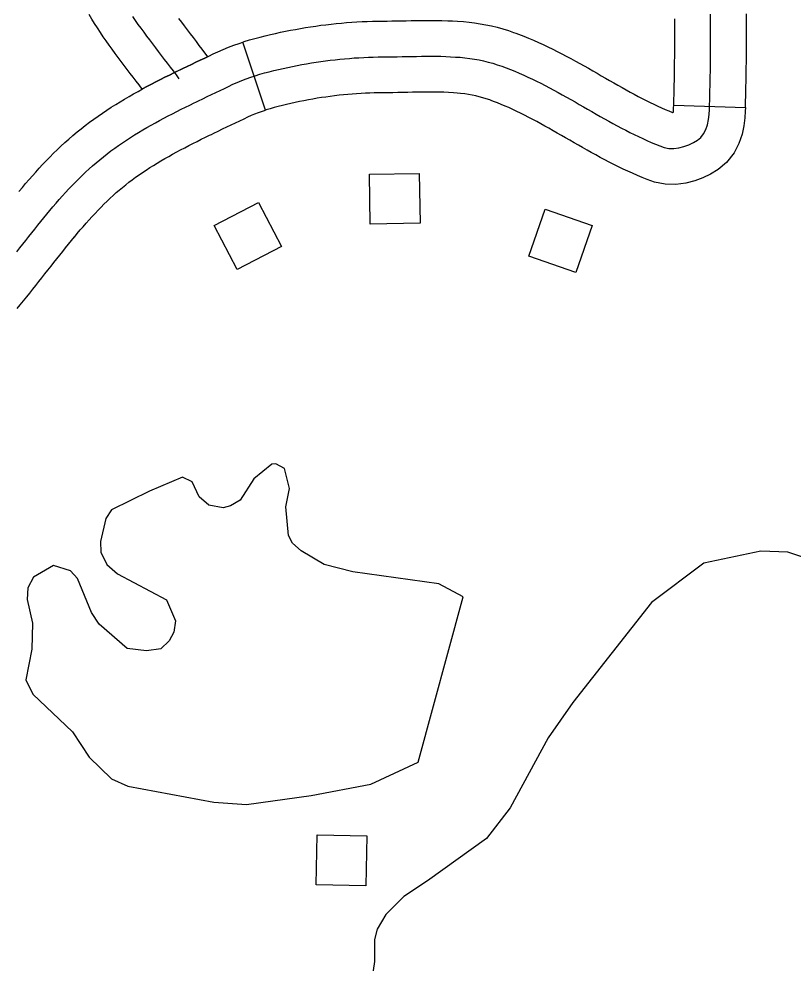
# Model space of a CAD drawing. Extents: x -19 to 366, y -4 to 359.
# Drawn here: x 138.6191 to 138.9258, y 196.2978 to 196.672 of the extents above; entities that cross this region are included whole.
import ezdxf

# ---------------------------------------------------------------- set-up
doc = ezdxf.new("R2010")
doc.units = 0
for name, color, linetype in [('Level 31', 7, 'Continuous'), ('Level 35', 7, 'Continuous'), ('Level 56', 7, 'Continuous'), ('Level 60', 7, 'Continuous')]:
    doc.layers.add(name, color=color, linetype=linetype)

msp = doc.modelspace()

# ---------------------------------------------------------------- linework, layer by layer
at = {"layer": 'Level 31'}
for p, q in [((138.81595, 196.66635), (138.81595, 196.66635)), ((138.71677, 196.63585), (138.70783, 196.66281)), ((138.87856, 196.63778), (138.90695, 196.63685))]:
    msp.add_line(p, q, dxfattribs=at)
for points in [[(138.66794, 196.64416), (138.66669, 196.64582), (138.66552, 196.64734), (138.66435, 196.64888), (138.66321, 196.65036), (138.66198, 196.65195), (138.66078, 196.65355), (138.65961, 196.65509), (138.6584, 196.6567), (138.65721, 196.65832), (138.65602, 196.65995), (138.65482, 196.66163), (138.65367, 196.66327), (138.65252, 196.66492), (138.65136, 196.66664), (138.65017, 196.66844), (138.64908, 196.67019), (138.64802, 196.67189), (138.64691, 196.67373)], [(138.68262, 196.64829), (138.68149, 196.64983), (138.68033, 196.65137), (138.67914, 196.6529), (138.67798, 196.65444), (138.6768, 196.65597), (138.67564, 196.6575), (138.67446, 196.65903), (138.67328, 196.66057), (138.67212, 196.6621), (138.67096, 196.66364), (138.6698, 196.66518), (138.66866, 196.66673), (138.66753, 196.66828), (138.66641, 196.66983), (138.66532, 196.67139), (138.66424, 196.67296)], [(138.6823, 196.67219), (138.68346, 196.67066), (138.68457, 196.66919), (138.68571, 196.66771), (138.68693, 196.66613), (138.68809, 196.6646), (138.68927, 196.66306), (138.69044, 196.66152), (138.69162, 196.65998), (138.69385, 196.65702), (138.6927, 196.65647), (138.69096, 196.65565), (138.68924, 196.65483), (138.68749, 196.65399), (138.68577, 196.65316), (138.68403, 196.65233), (138.68301, 196.65183), (138.68047, 196.6506), (138.67873, 196.64973), (138.67696, 196.64886), (138.67516, 196.64795), (138.67339, 196.64704), (138.67163, 196.64612), (138.66983, 196.64518), (138.66805, 196.64422), (138.66794, 196.64416)], [(138.70783, 196.66281), (138.70839, 196.663), (138.71048, 196.66365), (138.71257, 196.66425), (138.71465, 196.66481), (138.7167, 196.66532), (138.71874, 196.66581), (138.72076, 196.66626), (138.72275, 196.66669), (138.72474, 196.6671), (138.72671, 196.66748), (138.72868, 196.66785), (138.73065, 196.66821), (138.73266, 196.66855), (138.73468, 196.66887), (138.7367, 196.66917), (138.73871, 196.66945), (138.74073, 196.6697), (138.74278, 196.66994), (138.74481, 196.67016), (138.74685, 196.67036), (138.74892, 196.67053), (138.75096, 196.67068), (138.75299, 196.67081), (138.75505, 196.67092), (138.7571, 196.67101), (138.75914, 196.67107), (138.76119, 196.67111), (138.76317, 196.67113), (138.76505, 196.67114), (138.76685, 196.67117), (138.76871, 196.6712), (138.77061, 196.67124), (138.77251, 196.67128), (138.77445, 196.67133), (138.77644, 196.67136), (138.77842, 196.6714), (138.78046, 196.67142), (138.7825, 196.67142), (138.78441, 196.67141), (138.78668, 196.67142), (138.78904, 196.67129), (138.79095, 196.67119), (138.79285, 196.67108), (138.7952, 196.67095), (138.79755, 196.67066), (138.79963, 196.6704), (138.80184, 196.67007), (138.8041, 196.66967), (138.80634, 196.6692), (138.80855, 196.66867), (138.81083, 196.66805), (138.81302, 196.66737), (138.8151, 196.66666), (138.81595, 196.66635)], [(138.86456, 196.62534), (138.86627, 196.62455), (138.86795, 196.62379), (138.86965, 196.62305), (138.87136, 196.62235), (138.87308, 196.62168), (138.87481, 196.62104), (138.87664, 196.62067), (138.87859, 196.62064), (138.88061, 196.6209), (138.88261, 196.62142), (138.88456, 196.62214), (138.88638, 196.62302), (138.88798, 196.624), (138.88932, 196.62506), (138.89039, 196.62645), (138.89124, 196.62816), (138.8919, 196.63007), (138.89233, 196.63209), (138.8926, 196.63413), (138.89271, 196.63606), (138.89277, 196.63795), (138.89281, 196.63984), (138.89287, 196.64173), (138.89291, 196.64361), (138.89295, 196.6455), (138.89299, 196.64739), (138.89303, 196.64928), (138.89306, 196.65117), (138.89308, 196.65306), (138.89312, 196.65496), (138.89313, 196.65685), (138.89314, 196.65874), (138.89316, 196.66063), (138.89315, 196.66253), (138.89316, 196.66442), (138.89318, 196.66632), (138.89317, 196.66821), (138.89316, 196.67011), (138.89317, 196.672), (138.89316, 196.6739)], [(138.87856, 196.63778), (138.87857, 196.63833), (138.87861, 196.64021), (138.87867, 196.6421), (138.87871, 196.6439), (138.87875, 196.64579), (138.87879, 196.64768), (138.87882, 196.64957), (138.87886, 196.65137), (138.87887, 196.65326), (138.87891, 196.65515), (138.87893, 196.65696), (138.87894, 196.65885), (138.87895, 196.66065), (138.87894, 196.66255), (138.87896, 196.66453), (138.87897, 196.66633), (138.87896, 196.66814), (138.87895, 196.67012), (138.87897, 196.67202)], [(138.90695, 196.63686), (138.90697, 196.63758), (138.90701, 196.63946), (138.90707, 196.64135), (138.90711, 196.64333), (138.90715, 196.64522), (138.90719, 196.64711), (138.90723, 196.649), (138.90727, 196.65098), (138.90728, 196.65287), (138.90732, 196.65476), (138.90733, 196.65674), (138.90735, 196.65864), (138.90736, 196.66062), (138.90735, 196.66251), (138.90737, 196.66432), (138.90738, 196.6663), (138.90737, 196.66828), (138.90736, 196.67009), (138.90738, 196.67198), (138.90737, 196.67397)], [(138.81595, 196.66635), (138.8171, 196.66593), (138.8191, 196.66517), (138.82103, 196.66438), (138.82297, 196.66358), (138.82494, 196.66271), (138.8268, 196.66185), (138.82867, 196.66097), (138.83058, 196.66003), (138.83238, 196.65912), (138.83416, 196.65821), (138.83599, 196.65725), (138.8378, 196.65627), (138.83956, 196.65531), (138.84133, 196.65433), (138.84304, 196.65336), (138.84473, 196.65241), (138.84648, 196.65142), (138.84816, 196.65045), (138.84985, 196.64948), (138.85155, 196.6485), (138.85316, 196.64757), (138.85481, 196.64663), (138.85645, 196.6457), (138.85809, 196.64478), (138.85973, 196.64385), (138.86128, 196.64299), (138.86284, 196.64215), (138.86445, 196.6413), (138.86602, 196.64048), (138.86758, 196.63968), (138.86915, 196.63891), (138.87065, 196.63818), (138.8722, 196.63746), (138.8737, 196.63678), (138.87518, 196.63614), (138.87665, 196.63553), (138.87811, 196.63496), (138.87817, 196.63494), (138.87835, 196.63499), (138.87839, 196.63501), (138.87845, 196.63546), (138.87852, 196.63669), (138.87856, 196.63778)], [(138.6191, 196.60356), (138.61921, 196.6037), (138.62051, 196.60524), (138.62175, 196.60672), (138.62311, 196.6083), (138.62442, 196.60978), (138.62574, 196.61129), (138.62716, 196.61284), (138.6285, 196.61428), (138.6299, 196.61577), (138.63132, 196.61724), (138.63279, 196.61872), (138.63427, 196.62016), (138.63573, 196.62157), (138.63729, 196.62301), (138.63882, 196.62439), (138.64047, 196.62582), (138.64213, 196.62719), (138.6437, 196.62847), (138.64535, 196.62977), (138.64709, 196.63108), (138.64877, 196.6323), (138.65046, 196.6335), (138.6522, 196.6347), (138.65392, 196.63584), (138.65565, 196.63696), (138.65743, 196.63808), (138.65919, 196.63915), (138.66094, 196.64021), (138.66272, 196.64124), (138.66449, 196.64225), (138.66629, 196.64325), (138.66805, 196.64422), (138.66983, 196.64518), (138.67163, 196.64612), (138.67339, 196.64704), (138.67516, 196.64795), (138.67696, 196.64886), (138.67873, 196.64973), (138.68047, 196.6506), (138.6823, 196.65149), (138.68301, 196.65183), (138.68403, 196.65233), (138.68577, 196.65316), (138.68749, 196.65399), (138.68924, 196.65483), (138.69096, 196.65565), (138.6927, 196.65647), (138.69437, 196.65727), (138.6961, 196.6581), (138.69796, 196.65898), (138.70001, 196.6599), (138.70215, 196.66078), (138.70424, 196.66157), (138.70631, 196.66231), (138.70783, 196.66281)], [(138.68917, 196.63904), (138.6902, 196.63953), (138.69193, 196.64036), (138.69363, 196.64119), (138.69536, 196.64201), (138.69707, 196.64283), (138.69879, 196.64364), (138.7005, 196.64446), (138.7022, 196.64527), (138.70391, 196.64608), (138.70561, 196.64685), (138.70737, 196.64757), (138.70915, 196.64824), (138.71093, 196.64888), (138.71274, 196.64947), (138.71454, 196.65004), (138.71637, 196.65056), (138.71823, 196.65106), (138.72009, 196.65153), (138.72194, 196.65197), (138.7238, 196.65239), (138.72566, 196.65279), (138.72752, 196.65317), (138.72938, 196.65353), (138.73124, 196.65388), (138.7331, 196.65422), (138.73496, 196.65453), (138.73683, 196.65483), (138.73871, 196.65511), (138.74058, 196.65536), (138.74246, 196.6556), (138.74435, 196.65583), (138.74624, 196.65603), (138.74813, 196.65621), (138.75004, 196.65637), (138.75193, 196.65651), (138.75383, 196.65663), (138.75572, 196.65673), (138.75761, 196.65681), (138.7595, 196.65687), (138.7614, 196.65691), (138.76329, 196.65693), (138.76518, 196.65694), (138.76708, 196.65696), (138.769, 196.657), (138.77091, 196.65704), (138.77283, 196.65708), (138.77475, 196.65712), (138.77669, 196.65716), (138.77861, 196.65719), (138.78055, 196.65721), (138.78247, 196.65722), (138.78441, 196.6572), (138.78633, 196.65722), (138.78825, 196.65711), (138.79015, 196.657), (138.79204, 196.65689), (138.79394, 196.65679), (138.79582, 196.65656), (138.7977, 196.65633), (138.79955, 196.65605), (138.80141, 196.65572), (138.80322, 196.65534), (138.80504, 196.65491), (138.80685, 196.65441), (138.80862, 196.65386), (138.81039, 196.65326), (138.81214, 196.65262), (138.81389, 196.65196), (138.81561, 196.65125), (138.81736, 196.65052), (138.81909, 196.64976), (138.8208, 196.64897), (138.82253, 196.64816), (138.82423, 196.64732), (138.82592, 196.64647), (138.82763, 196.64559), (138.82933, 196.6447), (138.83102, 196.64379), (138.8327, 196.64287), (138.83439, 196.64194), (138.83605, 196.64099), (138.83774, 196.64004), (138.83943, 196.63909), (138.84109, 196.63813), (138.84278, 196.63716), (138.84444, 196.6362), (138.8461, 196.63524), (138.84779, 196.63429), (138.84945, 196.63333), (138.85114, 196.63239), (138.8528, 196.63146), (138.85446, 196.63053), (138.85615, 196.62962), (138.85783, 196.62873), (138.85952, 196.62785), (138.8612, 196.627), (138.86288, 196.62616), (138.86456, 196.62534)], [(138.80621, 196.63967), (138.80568, 196.63986), (138.80422, 196.64035), (138.80287, 196.64078), (138.80152, 196.64114), (138.8001, 196.64148), (138.79872, 196.64177), (138.79727, 196.64203), (138.79576, 196.64225), (138.79409, 196.64246), (138.79269, 196.64263), (138.79124, 196.64271), (138.78934, 196.64282), (138.78745, 196.64293), (138.78598, 196.64301), (138.78441, 196.643), (138.78244, 196.64301), (138.78064, 196.64301), (138.77879, 196.64299), (138.77694, 196.64296), (138.77504, 196.64292), (138.77315, 196.64288), (138.77122, 196.64284), (138.76928, 196.6428), (138.76731, 196.64276), (138.76532, 196.64273), (138.76341, 196.64272), (138.7616, 196.6427), (138.75986, 196.64267), (138.75812, 196.64262), (138.75639, 196.64255), (138.75466, 196.64245), (138.75291, 196.64234), (138.75116, 196.64221), (138.74942, 196.64206), (138.74767, 196.64189), (138.74593, 196.64171), (138.74419, 196.64151), (138.74245, 196.64128), (138.74072, 196.64104), (138.73898, 196.64079), (138.73727, 196.64052), (138.73555, 196.64022), (138.73381, 196.63991), (138.73205, 196.63958), (138.7303, 196.63924), (138.72857, 196.63889), (138.72685, 196.63852), (138.72515, 196.63813), (138.72347, 196.63773), (138.72181, 196.63732), (138.72018, 196.63688), (138.71861, 196.63642), (138.71708, 196.63595), (138.71677, 196.63585)], [(138.61824, 196.5797), (138.61943, 196.58121), (138.62062, 196.58271), (138.62178, 196.58421), (138.62297, 196.58572), (138.62415, 196.58722), (138.62534, 196.58871), (138.62653, 196.5902), (138.62774, 196.59168), (138.62895, 196.59316), (138.63014, 196.59463), (138.63137, 196.59609), (138.63258, 196.59753), (138.63382, 196.59897), (138.63508, 196.60039), (138.63632, 196.60181), (138.6376, 196.6032), (138.63888, 196.60459), (138.64017, 196.60596), (138.64148, 196.60731), (138.64279, 196.60864), (138.64415, 196.60995), (138.64548, 196.61124), (138.64687, 196.61251), (138.64825, 196.61376), (138.64966, 196.61499), (138.65111, 196.61619), (138.65257, 196.61737), (138.65403, 196.61852), (138.65553, 196.61966), (138.65706, 196.62077), (138.65859, 196.62185), (138.66015, 196.62292), (138.66173, 196.62397), (138.66331, 196.625), (138.66491, 196.62601), (138.66654, 196.627), (138.66817, 196.62798), (138.66982, 196.62894), (138.67147, 196.62988), (138.67315, 196.63082), (138.67483, 196.63174), (138.67651, 196.63264), (138.67821, 196.63353), (138.67991, 196.63442), (138.68161, 196.63529), (138.68332, 196.63616), (138.68504, 196.63701), (138.68675, 196.63786), (138.68847, 196.6387), (138.68917, 196.63904)], [(138.90695, 196.63685), (138.9069, 196.63544), (138.90676, 196.63279), (138.90634, 196.62966), (138.90561, 196.62626), (138.90438, 196.62267), (138.90249, 196.61887), (138.89951, 196.61502), (138.89614, 196.61233), (138.89317, 196.61052), (138.89011, 196.60905), (138.88687, 196.60785), (138.88334, 196.60694), (138.87941, 196.60642), (138.87509, 196.60648), (138.8709, 196.60735), (138.86805, 196.60839), (138.86607, 196.60917), (138.86413, 196.60997), (138.8622, 196.6108), (138.86034, 196.61164), (138.85848, 196.6125), (138.85662, 196.61341), (138.85481, 196.61431), (138.85301, 196.61522), (138.85121, 196.61616), (138.84945, 196.6171), (138.84764, 196.61807), (138.84587, 196.61906), (138.84419, 196.62), (138.84245, 196.62097), (138.84077, 196.62194), (138.83905, 196.62291), (138.83733, 196.62391), (138.8357, 196.62485), (138.83402, 196.62581), (138.83237, 196.62676), (138.83075, 196.62768), (138.82906, 196.62863), (138.82745, 196.62954), (138.82585, 196.63043), (138.82424, 196.63131), (138.82268, 196.63215), (138.82109, 196.63298), (138.81946, 196.63382), (138.81789, 196.63462), (138.81639, 196.63535), (138.8148, 196.63609), (138.81325, 196.63682), (138.81176, 196.63747), (138.81019, 196.63812), (138.80868, 196.63874), (138.80717, 196.63932), (138.80621, 196.63967)], [(138.64107, 196.58555), (138.64224, 196.58694), (138.64341, 196.58834), (138.64453, 196.58964), (138.64574, 196.59101), (138.64689, 196.59232), (138.64804, 196.59357), (138.64927, 196.59489), (138.65044, 196.59615), (138.65164, 196.59737), (138.65279, 196.59855), (138.65402, 196.59974), (138.65523, 196.60091), (138.65644, 196.60202), (138.65768, 196.60314), (138.65885, 196.60416), (138.6601, 196.60519), (138.66144, 196.60628), (138.6627, 196.60727), (138.66397, 196.60823), (138.66535, 196.60923), (138.66673, 196.61021), (138.66809, 196.61114), (138.66953, 196.6121), (138.67097, 196.61304), (138.67239, 196.61393), (138.67389, 196.61484), (138.67539, 196.61575), (138.67691, 196.61663), (138.67846, 196.61751), (138.68001, 196.61838), (138.68161, 196.61925), (138.68318, 196.6201), (138.68479, 196.62094), (138.68643, 196.6218), (138.68807, 196.62264), (138.68968, 196.62345), (138.69136, 196.62429), (138.69303, 196.62512), (138.69465, 196.62591), (138.69534, 196.62624), (138.69637, 196.62674), (138.69809, 196.62756), (138.69978, 196.62838), (138.70149, 196.62919), (138.70317, 196.63), (138.70489, 196.63081), (138.70663, 196.63165), (138.70831, 196.63245), (138.70985, 196.63318), (138.71121, 196.63379), (138.71258, 196.63435), (138.71405, 196.63491), (138.71555, 196.63544), (138.71677, 196.63585)], [(138.61836, 196.55717), (138.61962, 196.55867), (138.6209, 196.56022), (138.62217, 196.56178), (138.62342, 196.56335), (138.62462, 196.56486), (138.62582, 196.56637), (138.62702, 196.56788), (138.62821, 196.5694), (138.6294, 196.57091), (138.63058, 196.57241), (138.63181, 196.57397), (138.63297, 196.57547), (138.63411, 196.57691), (138.63528, 196.57839), (138.63646, 196.57986), (138.63759, 196.58128), (138.63873, 196.58269), (138.63996, 196.58419), (138.64115, 196.58566)]]:
    msp.add_lwpolyline(points, dxfattribs=at)
at = {"layer": 'Level 35'}
for points in [[(138.79506, 196.44298), (138.78552, 196.44813), (138.75143, 196.45286), (138.74005, 196.4557), (138.73088, 196.46124), (138.72743, 196.46421), (138.72586, 196.46722), (138.72491, 196.47859), (138.72629, 196.48582), (138.72427, 196.49376), (138.72083, 196.4956), (138.71932, 196.49557), (138.71224, 196.48976), (138.70672, 196.48132), (138.70299, 196.47898), (138.69998, 196.47817), (138.69429, 196.47921), (138.69045, 196.48256), (138.6877, 196.48858), (138.68389, 196.49041), (138.67077, 196.48488), (138.65578, 196.47741), (138.65358, 196.47396), (138.65147, 196.46482), (138.65154, 196.46064), (138.65389, 196.45575), (138.65812, 196.45203), (138.67757, 196.44173), (138.68111, 196.43345), (138.68044, 196.42888), (138.67861, 196.42544), (138.67526, 196.42234), (138.66961, 196.42149), (138.66203, 196.4225), (138.65091, 196.43217), (138.6478, 196.43667), (138.64228, 196.45024), (138.63958, 196.45323), (138.63274, 196.45539), (138.62489, 196.4507), (138.62269, 196.44649), (138.6224, 196.44193), (138.62445, 196.43248), (138.62425, 196.42223), (138.62182, 196.41005), (138.62456, 196.4044), (138.64032, 196.38949), (138.64692, 196.37936), (138.65576, 196.37078), (138.66224, 196.36786), (138.69635, 196.36161), (138.70921, 196.36069), (138.73485, 196.36416), (138.75857, 196.36874), (138.77731, 196.37741)], [(138.93166, 196.45802), (138.92371, 196.46065), (138.91312, 196.46098), (138.89045, 196.45633), (138.86972, 196.44069), (138.83852, 196.40112), (138.82875, 196.38704), (138.81375, 196.35929), (138.80435, 196.34711), (138.78099, 196.33033), (138.77156, 196.32422), (138.76441, 196.31698), (138.76103, 196.31128), (138.75992, 196.3071), (138.75996, 196.29838), (138.75482, 196.26384)], [(138.77731, 196.37741), (138.79506, 196.44298)]]:
    msp.add_lwpolyline(points, dxfattribs=at)
at = {"layer": 'Level 56'}
for points in [[(138.75828, 196.59071), (138.75794, 196.61042), (138.77771, 196.61077), (138.77805, 196.59106)], [(138.70562, 196.57263), (138.6965, 196.5901), (138.71402, 196.59926), (138.72315, 196.58178)], [(138.82109, 196.57797), (138.82759, 196.59658), (138.84626, 196.59007), (138.83976, 196.57146)], [(138.75654, 196.32841), (138.73683, 196.32883), (138.73725, 196.3486), (138.75696, 196.34818)]]:
    msp.add_lwpolyline(points, close=True, dxfattribs=at)
at = {"layer": 'Level 60'}
for points in [[(146.77834, 1.69699), (146.57878, 10.31313), (146.37852, 18.92942), (146.17757, 27.54584), (145.97591, 36.16241), (145.77356, 44.77911), (145.57052, 53.39596), (145.36679, 62.01295), (145.16236, 70.63008), (144.95724, 79.24735), (144.75142, 87.86477), (144.54492, 96.48232), (144.33773, 105.10002), (144.12986, 113.71787), (143.92129, 122.33585), (143.71204, 130.95398), (143.5021, 139.57225), (143.29148, 148.19067), (143.08018, 156.80923), (142.8682, 165.42794), (142.65553, 174.04679), (142.44218, 182.66579), (142.22816, 191.28493), (142.01345, 199.90421), (141.79807, 208.52365), (141.58202, 217.14322), (141.36528, 225.76295), (141.14788, 234.38282), (140.9298, 243.00284), (140.71105, 251.623), (140.49162, 260.24332), (140.27153, 268.86377), (140.05077, 277.48438), (139.82934, 286.10514), (139.60724, 294.72604), (139.38447, 303.34709), (139.16105, 311.96829), (138.93695, 320.58964), (138.7122, 329.21114), (138.48678, 337.83278), (138.2607, 346.45458)], [(139.44064, 1.53154), (139.25106, 10.14733), (139.06082, 18.76327), (138.86992, 27.37935), (138.67836, 35.99557), (138.48613, 44.61194), (138.29325, 53.22845), (138.09971, 61.84511), (137.9055, 70.46191), (137.71065, 79.07885), (137.51513, 87.69595), (137.31896, 96.31318), (137.12214, 104.93057), (136.92466, 113.54809), (136.72653, 122.16577), (136.52775, 130.78359), (136.32832, 139.40156), (136.12824, 148.01968), (135.9275, 156.63794), (135.72612, 165.25636), (135.5241, 173.87492), (135.32143, 182.49362), (135.11811, 191.11248), (134.91415, 199.73149), (134.70954, 208.35064), (134.50429, 216.96995), (134.2984, 225.5894), (134.09187, 234.209), (133.8847, 242.82876), (133.6769, 251.44866), (133.46845, 260.06872), (133.25937, 268.68892), (133.04965, 277.30928), (132.8393, 285.92978), (132.62831, 294.55044), (132.41669, 303.17125), (132.20444, 311.79221), (131.99156, 320.41333), (131.77805, 329.0346), (131.56391, 337.65601), (131.34914, 346.27759)], [(0, 189.51617), (7.11214, 189.52059), (14.22427, 189.53386), (21.33637, 189.55597), (28.44845, 189.58693), (35.56048, 189.62672), (42.67245, 189.67537), (49.78436, 189.73285), (56.89619, 189.79918), (64.00793, 189.87436), (71.11958, 189.95838), (78.23111, 190.05124), (85.34253, 190.15294), (92.45381, 190.26349), (99.56495, 190.38288), (106.67593, 190.51112), (113.78675, 190.6482), (120.89739, 190.79412), (128.00785, 190.94888), (135.11811, 191.11248), (142.22816, 191.28493), (149.33799, 191.46621), (156.44759, 191.65634), (163.55694, 191.85531), (170.66605, 192.06312), (177.77489, 192.27977), (184.88345, 192.50526), (191.99173, 192.73959), (199.09971, 192.98276), (206.20739, 193.23477), (213.31474, 193.49561), (220.42177, 193.7653), (227.52845, 194.04382), (234.63479, 194.33118), (241.74076, 194.62738), (248.84635, 194.93241), (255.95157, 195.24628), (263.05638, 195.56898), (270.16079, 195.90052), (277.26478, 196.24089), (284.36834, 196.5901), (291.47147, 196.94814), (298.57414, 197.31501), (305.67635, 197.69072), (312.77809, 198.07525), (319.87934, 198.46862), (326.9801, 198.87082), (334.08035, 199.28185), (341.18009, 199.7017)]]:
    msp.add_spline(points, degree=3, dxfattribs=at)

doc.saveas('drawing.dxf')
